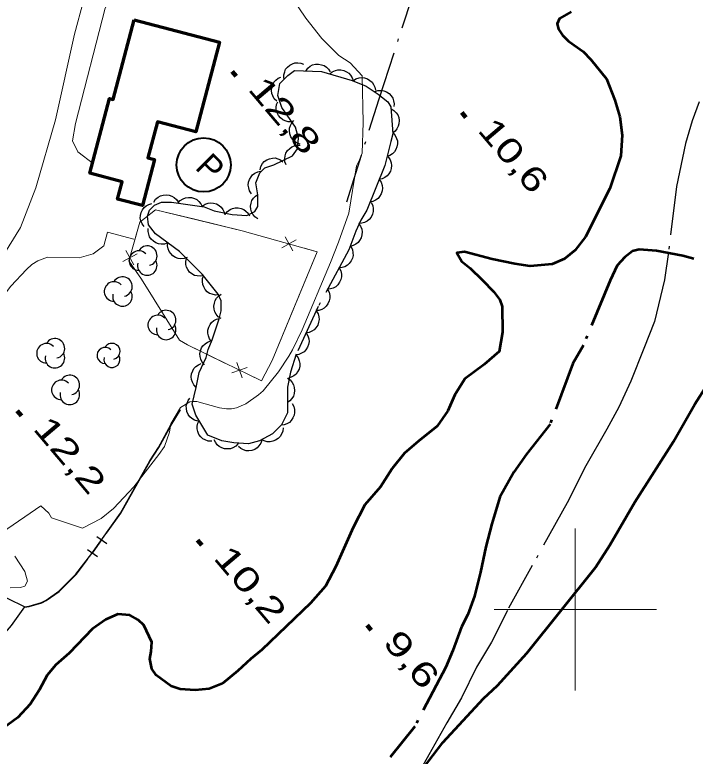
# Model space of a CAD drawing. Extents: x 386081 to 389416, y 5130568 to 5134082.
# Drawn here: x 387530.9 to 387614.8, y 5132781.9 to 5132873.4 of the extents above; entities that cross this region are included whole.
import ezdxf

# ---------------------------------------------------------------- set-up
doc = ezdxf.new("R2010")
doc.units = 0
doc.header["$LTSCALE"] = 1.2
doc.linetypes.add('DASH_DOUBLE_DOT', pattern=[9.2, 5, -1.2, 0.3, -1.2, 0.3, -1.2])
doc.linetypes.add('DOT_DASHED', pattern=[7.7, 5, -1.2, 0.3, -1.2])
for name, color, linetype, lineweight in [('1', 7, 'Continuous', 53), ('19', 7, 'Continuous', 13), ('2', 7, 'Continuous', 13), ('3', 7, 'Continuous', 140), ('31', 7, 'Continuous', 70), ('37', 7, 'Continuous', 13), ('38', 7, 'Continuous', 40), ('4', 7, 'DASH_DOUBLE_DOT', 53), ('41', 7, 'DOT_DASHED', 25), ('44', 7, 'Continuous', 25), ('61', 7, 'Continuous', 13)]:
    doc.layers.add(name, color=color, linetype=linetype, lineweight=lineweight)

msp = doc.modelspace()

# ---------------------------------------------------------------- linework, layer by layer
at = {"layer": '1'}
for points in [[(387599.48, 5132873.75), (387598.07, 5132872.95), (387597.76, 5132872.27), (387597.94, 5132871.6), (387598.43, 5132870.86), (387599.17, 5132870.13), (387600.95, 5132868.85), (387601.93, 5132867.88), (387603.83, 5132865.49), (387604.87, 5132862.86), (387605.49, 5132860.78), (387605.79, 5132858.52), (387605.61, 5132856), (387604.26, 5132851.95), (387601.26, 5132846), (387599.97, 5132844.34), (387598.68, 5132843.29), (387597.15, 5132842.61), (387594.45, 5132842.36), (387592.55, 5132842.65), (387589.73, 5132843.25), (387586.35, 5132844.16), (387585.37, 5132844.03), (387585.99, 5132842.93), (387587.03, 5132842.14), (387588.5, 5132840.68), (387589.97, 5132839.21), (387590.71, 5132838.23), (387590.96, 5132837.38), (387591.02, 5132834.25), (387590.59, 5132831.86), (387588.75, 5132830.26), (387586.36, 5132828.47), (387585.13, 5132826.51), (387584.27, 5132824.54), (387582.98, 5132822.64), (387580.65, 5132820.79), (387578.93, 5132819.31), (387577.4, 5132817.4), (387575.99, 5132815.13), (387574.03, 5132812.92), (387572.62, 5132810.15), (387570.47, 5132805.3), (387569.18, 5132802.91), (387567.34, 5132800.81), (387561.33, 5132795.02), (387559.98, 5132793.91), (387558.38, 5132792.44), (387556.48, 5132790.9), (387554.83, 5132790.21), (387553.11, 5132790.08), (387551.27, 5132790.2), (387550.16, 5132790.56), (387548.32, 5132791.9), (387547.77, 5132792.69), (387547.52, 5132793.92), (387547.71, 5132794.84), (387547.77, 5132796), (387546.78, 5132798.08), (387546.11, 5132798.75), (387545.07, 5132799.3), (387543.59, 5132799.42), (387542.12, 5132798.8), (387540.46, 5132797.62), (387537.58, 5132794.61), (387535.92, 5132793.19), (387534.88, 5132791.9), (387533.89, 5132790.05), (387532.79, 5132788.33), (387531.25, 5132786.67), (387526.9, 5132783.52)], [(387581.27, 5132780.47), (387583.66, 5132783.61), (387588.69, 5132789.03), (387590.41, 5132790.63), (387594.02, 5132794.63), (387602.49, 5132805.2), (387604.26, 5132807.97), (387607.33, 5132813.25), (387612.11, 5132820.74), (387614.75, 5132825.35), (387616.28, 5132827.75)]]:
    msp.add_lwpolyline(points, dxfattribs=at)
at = {"layer": '19'}
for points in [[(387551.99, 5132883), (387547.36, 5132881.32), (387545.6, 5132879.97), (387543.93, 5132877.74), (387542.04, 5132874.22), (387538.36, 5132859.97), (387538, 5132857.84), (387538.64, 5132856.47), (387540.58, 5132855)], [(387510.26, 5132869.32), (387519.34, 5132865.59), (387522.64, 5132870.83), (387525.46, 5132875.69), (387527.42, 5132877.94), (387528.59, 5132878.55), (387530.76, 5132879.01), (387535.16, 5132879.47), (387537.71, 5132879.05), (387538.78, 5132878.36), (387539.66, 5132877.04), (387539.37, 5132875.13), (387538.25, 5132870.99), (387535.91, 5132860.41), (387533.49, 5132852.04), (387531.59, 5132847.16), (387528.74, 5132842.61), (387525.14, 5132837.88), (387523.49, 5132835.57)], [(387545.55, 5132845.7), (387542.33, 5132846.55), (387541.86, 5132844.88), (387540.56, 5132843.91), (387538.83, 5132843.41), (387534.92, 5132843.49), (387533.7, 5132843.05), (387532.99, 5132842.59), (387532.32, 5132841.98), (387530.38, 5132839.89), (387528.6, 5132837.55), (387525.63, 5132834.02)]]:
    msp.add_lwpolyline(points, dxfattribs=at)
at = {"layer": '2'}
for points in [[(387565.06, 5132875.55), (387566.75, 5132872.98), (387568.76, 5132870.48), (387570.83, 5132868.38), (387572.22, 5132867.45), (387573.72, 5132865.87), (387573.82, 5132860.09), (387573.71, 5132856.33), (387573.4, 5132855.51), (387573, 5132854.75), (387572.06, 5132848.93), (387570.81, 5132845.32), (387569.83, 5132842.84), (387566.33, 5132834.53), (387565.11, 5132832.05), (387564.67, 5132831.25), (387563.39, 5132829.32), (387561.5, 5132826.99), (387560.94, 5132826.48), (387559.36, 5132825.38), (387558.21, 5132824.9), (387557.6, 5132824.79), (387556.97, 5132824.78), (387556.14, 5132824.91), (387553.33, 5132825.67), (387552.8, 5132825.69), (387552.45, 5132825.63), (387551.32, 5132824.92), (387550.12, 5132822.93), (387549.95, 5132821.91), (387549.33, 5132820.12), (387548.65, 5132819.13), (387545.55, 5132815.16), (387543.06, 5132812.48), (387541.51, 5132811.26), (387539.24, 5132810.05), (387535.4, 5132811.32), (387535.07, 5132811.92), (387534.07, 5132812.82), (387529.38, 5132809.54)], [(387530.87, 5132806.59), (387532.11, 5132804.72), (387532.46, 5132803.49), (387532.1, 5132802.91), (387531.58, 5132802.74), (387530.29, 5132802.69)]]:
    msp.add_lwpolyline(points, dxfattribs=at)
at = {"layer": '3'}
for p, q in [((387557.68, 5132866.41), (387558.19, 5132865.8)), ((387586.01, 5132861.32), (387586.52, 5132860.71)), ((387531.18, 5132824.51), (387531.69, 5132823.9)), ((387553.43, 5132808.55), (387553.94, 5132807.94)), ((387574.32, 5132798.09), (387574.83, 5132797.48))]:
    msp.add_line(p, q, dxfattribs=at)
at = {"layer": '31'}
msp.add_lwpolyline([(387545.6, 5132872.77), (387556.12, 5132870.01), (387553.22, 5132858.94), (387548.46, 5132860.19), (387547.29, 5132855.75), (387548.12, 5132855.53), (387546.63, 5132849.85), (387543.55, 5132850.65), (387544.11, 5132852.79), (387540.14, 5132853.83), (387542.56, 5132863.08), (387543.03, 5132862.95)], close=True, dxfattribs=at)
at = {"layer": '37'}
for p, q in [((387565.18, 5132844.26), (387564.2, 5132846.01)), ((387563.82, 5132844.64), (387565.56, 5132845.63)), ((387545.56, 5132842.54), (387544.58, 5132844.29)), ((387545.95, 5132843.9), (387544.2, 5132842.93)), ((387558.25, 5132830.5), (387558.91, 5132828.61)), ((387559.53, 5132829.88), (387557.64, 5132829.22))]:
    msp.add_line(p, q, dxfattribs=at)
at = {"layer": '37', "lineweight": 25}
for p, q in [((387540.46, 5132806.98), (387541.62, 5132808.61)), ((387541.01, 5132809.04), (387542.23, 5132808.17)), ((387539.85, 5132807.42), (387541.07, 5132806.55))]:
    msp.add_line(p, q, dxfattribs=at)
at = {"layer": '37'}
msp.add_lwpolyline([(387551.21, 5132833.26), (387546.49, 5132840.76), (387544.96, 5132843.02), (387546.31, 5132847.79), (387548.21, 5132849.33), (387558.92, 5132846.75), (387568.17, 5132844.16), (387562.6, 5132830.74), (387561.31, 5132828.23), (387552.19, 5132832.65)], close=True, dxfattribs=at)
for points in [[(387545.62, 5132845.34), (387546.31, 5132847.79), (387548.21, 5132849.33), (387553.08, 5132848.16)], [(387553.08, 5132848.16), (387558.92, 5132846.75), (387562.76, 5132845.67)], [(387566.61, 5132844.6), (387568.17, 5132844.16), (387564.96, 5132836.42)], [(387551.21, 5132833.26), (387546.49, 5132840.76), (387545.85, 5132841.7)], [(387564.96, 5132836.42), (387562.6, 5132830.74), (387561.31, 5132828.23), (387560.38, 5132828.68)], [(387556.78, 5132830.42), (387552.19, 5132832.65), (387551.21, 5132833.26)]]:
    msp.add_lwpolyline(points, dxfattribs=at)
at = {"layer": '37', "lineweight": 25}
for points in [[(387532.09, 5132800.36), (387532.64, 5132800.42), (387534.18, 5132800.86), (387534.73, 5132801.16), (387536.32, 5132802.27), (387538.41, 5132804.36), (387540.37, 5132806.94), (387543.93, 5132811.92), (387547.55, 5132818.36), (387548.59, 5132820.02), (387550.12, 5132822.78), (387551.28, 5132824.68)], [(387547.38, 5132817.97), (387547.59, 5132818.34), (387548.63, 5132820), (387550.16, 5132822.76), (387551.32, 5132824.66)], [(387542.2, 5132809.42), (387543.97, 5132811.9), (387547.38, 5132817.97)], [(387532.09, 5132800.31), (387532.65, 5132800.37), (387534.2, 5132800.82), (387534.75, 5132801.12), (387536.35, 5132802.23), (387538.44, 5132804.33), (387539.86, 5132806.18)]]:
    msp.add_lwpolyline(points, dxfattribs=at)
at = {"layer": '38'}
msp.add_circle((387554.17, 5132854.87), 3.337, dxfattribs=at)
at = {"layer": '4'}
msp.add_lwpolyline([(387621.67, 5132841.73), (387614.61, 5132843.29), (387613.27, 5132843.66), (387610.01, 5132844.25), (387607.86, 5132844.43), (387607.07, 5132844.24), (387606.09, 5132843.5), (387605.17, 5132842.46), (387604.31, 5132840.61), (387600.99, 5132832.63), (387599.71, 5132830.36), (387596.88, 5132822.87), (387593.99, 5132819.17), (387592.4, 5132816.96), (387590.68, 5132813.88), (387589.7, 5132810.57), (387588.96, 5132807.74), (387588.29, 5132804.61), (387587.55, 5132801.67), (387586.75, 5132799.39), (387585.96, 5132797.86), (387584.91, 5132794.97), (387584.05, 5132792.88), (387580.19, 5132785.57), (387577.18, 5132781.81)], dxfattribs=at)
at = {"layer": '41'}
for points in [[(387571.83, 5132850.33), (387575.8, 5132863), (387580.42, 5132877.24)], [(387615.29, 5132862.64), (387614.43, 5132860.31), (387613.58, 5132857.49), (387612.47, 5132852.21), (387611.49, 5132844.12), (387611, 5132840.69), (387609.78, 5132835.54), (387608.43, 5132832.22), (387606.83, 5132828.17), (387605.36, 5132824.98), (387603.89, 5132822.27), (387601.31, 5132817.73), (387598.98, 5132813.18), (387594.69, 5132805.44), (387591.62, 5132799.91), (387589.66, 5132795.98), (387587.82, 5132792.91), (387585.98, 5132789.1), (387584.14, 5132786.03), (387581.93, 5132782.1), (387580.34, 5132779.27)], [(387532.09, 5132800.36), (387530.07, 5132801.33), (387523.69, 5132803.99), (387517.93, 5132806.29), (387510.82, 5132807.73), (387502.11, 5132810.5), (387494.26, 5132813.65), (387487.26, 5132817.42), (387480.39, 5132821.06), (387475.11, 5132824.34), (387470.69, 5132828), (387464.06, 5132834.34), (387459.52, 5132840.81), (387457.31, 5132844.97)], [(387532.09, 5132800.36), (387530.44, 5132798.02), (387522.93, 5132789.4), (387517.59, 5132783.83), (387505.89, 5132770.76), (387501.31, 5132765.57), (387495.99, 5132759.88), (387493.28, 5132756.92), (387490.7, 5132754.09), (387488.12, 5132751.5), (387483.82, 5132747.18), (387480.99, 5132744.35), (387478.17, 5132741.51), (387472.96, 5132737.4), (387462.01, 5132728.88), (387456.35, 5132724.92), (387443.38, 5132716.71)]]:
    msp.add_lwpolyline(points, dxfattribs=at)
at = {"layer": '44'}
for points in [[(387564.07, 5132865.54), (387564.05, 5132865.96), (387564.16, 5132866.35), (387564.28, 5132866.66), (387564.5, 5132866.93), (387564.78, 5132867.17), (387565.13, 5132867.34), (387565.43, 5132867.46), (387565.78, 5132867.47), (387566.15, 5132867.43), (387566.49, 5132867.31)], [(387566.75, 5132866.45), (387567, 5132866.79), (387567.32, 5132867.04), (387567.61, 5132867.2), (387567.95, 5132867.28), (387568.32, 5132867.3), (387568.7, 5132867.22), (387569.01, 5132867.12), (387569.3, 5132866.92), (387569.56, 5132866.66), (387569.75, 5132866.35)], [(387569.71, 5132866.1), (387570.03, 5132866.37), (387570.41, 5132866.52), (387570.72, 5132866.61), (387571.08, 5132866.6), (387571.44, 5132866.53), (387571.78, 5132866.37), (387572.06, 5132866.2), (387572.29, 5132865.93), (387572.48, 5132865.61), (387572.59, 5132865.27)], [(387563.18, 5132862.74), (387562.88, 5132863.03), (387562.68, 5132863.39), (387562.56, 5132863.69), (387562.53, 5132864.04), (387562.56, 5132864.41), (387562.68, 5132864.77), (387562.82, 5132865.07), (387563.06, 5132865.33), (387563.36, 5132865.55), (387563.69, 5132865.7)], [(387572.59, 5132865.26), (387572.94, 5132865.49), (387573.33, 5132865.6), (387573.66, 5132865.65), (387574.01, 5132865.6), (387574.36, 5132865.49), (387574.68, 5132865.28), (387574.94, 5132865.08), (387575.13, 5132864.78), (387575.28, 5132864.45), (387575.36, 5132864.09)], [(387575.27, 5132863.92), (387575.66, 5132864.04), (387576.07, 5132864.05), (387576.4, 5132864.01), (387576.72, 5132863.87), (387577.03, 5132863.67), (387577.29, 5132863.38), (387577.48, 5132863.12), (387577.59, 5132862.79), (387577.65, 5132862.42), (387577.62, 5132862.06)], [(387565.03, 5132860.2), (387564.61, 5132860.2), (387564.22, 5132860.31), (387563.92, 5132860.44), (387563.65, 5132860.66), (387563.41, 5132860.95), (387563.24, 5132861.29), (387563.13, 5132861.6), (387563.12, 5132861.95), (387563.17, 5132862.32), (387563.3, 5132862.66)], [(387577.27, 5132861.81), (387577.64, 5132861.6), (387577.91, 5132861.3), (387578.1, 5132861.03), (387578.22, 5132860.7), (387578.28, 5132860.33), (387578.24, 5132859.95), (387578.17, 5132859.63), (387578, 5132859.33), (387577.77, 5132859.04), (387577.48, 5132858.82)], [(387566.07, 5132857.43), (387565.68, 5132857.57), (387565.35, 5132857.81), (387565.11, 5132858.03), (387564.93, 5132858.34), (387564.81, 5132858.69), (387564.77, 5132859.07), (387564.77, 5132859.39), (387564.88, 5132859.73), (387565.06, 5132860.06), (387565.29, 5132860.33)], [(387577.52, 5132858.81), (387577.8, 5132858.5), (387577.97, 5132858.13), (387578.07, 5132857.82), (387578.07, 5132857.46), (387578.01, 5132857.1), (387577.86, 5132856.75), (387577.7, 5132856.47), (387577.44, 5132856.23), (387577.13, 5132856.03), (387576.79, 5132855.9)], [(387564.34, 5132854.86), (387564.19, 5132855.26), (387564.17, 5132855.66), (387564.2, 5132855.99), (387564.32, 5132856.32), (387564.51, 5132856.64), (387564.78, 5132856.91), (387565.04, 5132857.11), (387565.37, 5132857.24), (387565.73, 5132857.31), (387566.09, 5132857.3)], [(387561.12, 5132854.28), (387561.22, 5132854.69), (387561.44, 5132855.03), (387561.65, 5132855.29), (387561.94, 5132855.48), (387562.28, 5132855.63), (387562.66, 5132855.7), (387562.98, 5132855.72), (387563.32, 5132855.63), (387563.66, 5132855.48), (387563.95, 5132855.26)], [(387576.93, 5132855.85), (387577.17, 5132855.51), (387577.29, 5132855.12), (387577.34, 5132854.79), (387577.3, 5132854.44), (387577.19, 5132854.09), (387576.99, 5132853.76), (387576.79, 5132853.51), (387576.5, 5132853.31), (387576.17, 5132853.15), (387575.81, 5132853.07)], [(387560.08, 5132851.31), (387559.84, 5132851.66), (387559.72, 5132852.04), (387559.67, 5132852.37), (387559.71, 5132852.72), (387559.81, 5132853.07), (387560.01, 5132853.4), (387560.21, 5132853.66), (387560.5, 5132853.86), (387560.84, 5132854.02), (387561.19, 5132854.1)], [(387575.81, 5132853.07), (387576.05, 5132852.73), (387576.17, 5132852.34), (387576.22, 5132852.01), (387576.18, 5132851.66), (387576.07, 5132851.31), (387575.87, 5132850.98), (387575.67, 5132850.72), (387575.38, 5132850.52), (387575.04, 5132850.37), (387574.69, 5132850.29)], [(387548.02, 5132850.27), (387548.25, 5132850.62), (387548.56, 5132850.88), (387548.84, 5132851.05), (387549.18, 5132851.15), (387549.55, 5132851.18), (387549.93, 5132851.12), (387550.24, 5132851.03), (387550.54, 5132850.84), (387550.81, 5132850.59), (387551.02, 5132850.3)], [(387551.01, 5132850.17), (387551.29, 5132850.48), (387551.64, 5132850.68), (387551.94, 5132850.81), (387552.29, 5132850.85), (387552.66, 5132850.83), (387553.03, 5132850.71), (387553.33, 5132850.58), (387553.59, 5132850.34), (387553.82, 5132850.05), (387553.98, 5132849.73)], [(387560.85, 5132848.23), (387560.5, 5132848.46), (387560.25, 5132848.78), (387560.08, 5132849.06), (387559.99, 5132849.4), (387559.95, 5132849.77), (387560.02, 5132850.15), (387560.11, 5132850.46), (387560.3, 5132850.75), (387560.55, 5132851.03), (387560.85, 5132851.23)], [(387546.84, 5132847.25), (387546.58, 5132847.58), (387546.43, 5132847.96), (387546.36, 5132848.28), (387546.38, 5132848.63), (387546.46, 5132848.99), (387546.64, 5132849.33), (387546.82, 5132849.6), (387547.09, 5132849.82), (387547.42, 5132850), (387547.76, 5132850.1)], [(387553.99, 5132849.79), (387554.34, 5132850.02), (387554.72, 5132850.15), (387555.05, 5132850.2), (387555.4, 5132850.16), (387555.75, 5132850.06), (387556.08, 5132849.86), (387556.34, 5132849.66), (387556.54, 5132849.37), (387556.7, 5132849.04), (387556.78, 5132848.69)], [(387574.84, 5132850.22), (387575.02, 5132849.84), (387575.08, 5132849.44), (387575.08, 5132849.11), (387574.98, 5132848.77), (387574.82, 5132848.43), (387574.58, 5132848.14), (387574.34, 5132847.92), (387574.02, 5132847.76), (387573.67, 5132847.66), (387573.31, 5132847.64)], [(387556.83, 5132848.78), (387557.09, 5132849.11), (387557.42, 5132849.35), (387557.71, 5132849.5), (387558.06, 5132849.57), (387558.43, 5132849.58), (387558.8, 5132849.49), (387559.11, 5132849.38), (387559.39, 5132849.17), (387559.64, 5132848.9), (387559.83, 5132848.59)], [(387549.74, 5132845.24), (387549.35, 5132845.1), (387548.94, 5132845.09), (387548.61, 5132845.12), (387548.29, 5132845.25), (387547.97, 5132845.44), (387547.71, 5132845.72), (387547.51, 5132845.98), (387547.39, 5132846.31), (387547.32, 5132846.67), (387547.34, 5132847.03)], [(387573.28, 5132847.64), (387573.53, 5132847.3), (387573.66, 5132846.92), (387573.72, 5132846.6), (387573.69, 5132846.25), (387573.59, 5132845.89), (387573.4, 5132845.56), (387573.21, 5132845.29), (387572.93, 5132845.08), (387572.6, 5132844.91), (387572.25, 5132844.82)], [(387552.15, 5132843.45), (387551.75, 5132843.31), (387551.35, 5132843.29), (387551.02, 5132843.33), (387550.69, 5132843.46), (387550.38, 5132843.65), (387550.11, 5132843.93), (387549.91, 5132844.19), (387549.79, 5132844.52), (387549.73, 5132844.88), (387549.74, 5132845.24)], [(387572.32, 5132844.8), (387572.51, 5132844.43), (387572.58, 5132844.03), (387572.6, 5132843.7), (387572.52, 5132843.35), (387572.37, 5132843.02), (387572.13, 5132842.71), (387571.9, 5132842.48), (387571.59, 5132842.31), (387571.24, 5132842.2), (387570.88, 5132842.16)], [(387554.17, 5132841.21), (387553.76, 5132841.12), (387553.35, 5132841.17), (387553.03, 5132841.24), (387552.73, 5132841.42), (387552.44, 5132841.65), (387552.22, 5132841.97), (387552.06, 5132842.25), (387551.99, 5132842.6), (387551.97, 5132842.97), (387552.04, 5132843.32)], [(387570.88, 5132842.16), (387571.08, 5132841.79), (387571.15, 5132841.39), (387571.17, 5132841.06), (387571.08, 5132840.72), (387570.93, 5132840.38), (387570.7, 5132840.08), (387570.47, 5132839.84), (387570.16, 5132839.68), (387569.81, 5132839.56), (387569.45, 5132839.52)], [(387556.02, 5132838.85), (387555.61, 5132838.81), (387555.21, 5132838.9), (387554.9, 5132839.01), (387554.62, 5132839.22), (387554.36, 5132839.49), (387554.18, 5132839.82), (387554.05, 5132840.12), (387554.01, 5132840.47), (387554.04, 5132840.84), (387554.15, 5132841.19)], [(387556.32, 5132835.9), (387555.97, 5132836.13), (387555.72, 5132836.45), (387555.55, 5132836.73), (387555.46, 5132837.07), (387555.42, 5132837.44), (387555.49, 5132837.82), (387555.58, 5132838.13), (387555.77, 5132838.43), (387556.02, 5132838.7), (387556.32, 5132838.9)], [(387569.45, 5132839.52), (387569.64, 5132839.15), (387569.72, 5132838.75), (387569.73, 5132838.42), (387569.65, 5132838.08), (387569.5, 5132837.74), (387569.27, 5132837.44), (387569.04, 5132837.21), (387568.73, 5132837.04), (387568.38, 5132836.92), (387568.02, 5132836.89)], [(387568.05, 5132836.87), (387568.27, 5132836.51), (387568.37, 5132836.12), (387568.41, 5132835.79), (387568.35, 5132835.45), (387568.23, 5132835.1), (387568.01, 5132834.78), (387567.8, 5132834.53), (387567.5, 5132834.35), (387567.16, 5132834.2), (387566.8, 5132834.14)], [(387555.15, 5132833.08), (387554.89, 5132833.41), (387554.75, 5132833.79), (387554.68, 5132834.12), (387554.7, 5132834.47), (387554.79, 5132834.83), (387554.97, 5132835.16), (387555.15, 5132835.43), (387555.43, 5132835.65), (387555.75, 5132835.83), (387556.1, 5132835.93)], [(387566.8, 5132834.14), (387567.02, 5132833.79), (387567.12, 5132833.39), (387567.16, 5132833.07), (387567.1, 5132832.72), (387566.97, 5132832.37), (387566.76, 5132832.05), (387566.55, 5132831.81), (387566.25, 5132831.62), (387565.91, 5132831.48), (387565.55, 5132831.42)], [(387554.27, 5132830.22), (387553.99, 5132830.53), (387553.82, 5132830.9), (387553.72, 5132831.21), (387553.71, 5132831.56), (387553.77, 5132831.93), (387553.92, 5132832.28), (387554.08, 5132832.56), (387554.34, 5132832.8), (387554.65, 5132833.01), (387554.99, 5132833.13)], [(387565.56, 5132831.41), (387565.82, 5132831.08), (387565.96, 5132830.7), (387566.04, 5132830.38), (387566.01, 5132830.03), (387565.93, 5132829.67), (387565.75, 5132829.33), (387565.57, 5132829.06), (387565.29, 5132828.84), (387564.97, 5132828.66), (387564.62, 5132828.56)], [(387553.26, 5132827.42), (387552.97, 5132827.72), (387552.78, 5132828.08), (387552.67, 5132828.39), (387552.64, 5132828.74), (387552.69, 5132829.11), (387552.82, 5132829.46), (387552.97, 5132829.75), (387553.22, 5132830), (387553.52, 5132830.22), (387553.85, 5132830.36)], [(387564.49, 5132828.56), (387564.84, 5132828.33), (387565.09, 5132828.01), (387565.26, 5132827.73), (387565.35, 5132827.39), (387565.39, 5132827.02), (387565.32, 5132826.65), (387565.23, 5132826.33), (387565.04, 5132826.04), (387564.79, 5132825.77), (387564.49, 5132825.56)], [(387553.47, 5132823.27), (387553.06, 5132823.38), (387552.72, 5132823.59), (387552.46, 5132823.8), (387552.27, 5132824.09), (387552.11, 5132824.43), (387552.05, 5132824.81), (387552.03, 5132825.13), (387552.12, 5132825.48), (387552.27, 5132825.82), (387552.48, 5132826.1)], [(387565.07, 5132825.43), (387565.27, 5132825.06), (387565.36, 5132824.67), (387565.39, 5132824.34), (387565.32, 5132823.99), (387565.18, 5132823.65), (387564.96, 5132823.34), (387564.74, 5132823.1), (387564.43, 5132822.92), (387564.09, 5132822.79), (387563.73, 5132822.74)], [(387555.16, 5132820.77), (387554.74, 5132820.79), (387554.36, 5132820.93), (387554.06, 5132821.08), (387553.81, 5132821.33), (387553.59, 5132821.62), (387553.45, 5132821.98), (387553.37, 5132822.3), (387553.38, 5132822.65), (387553.46, 5132823.01), (387553.61, 5132823.34)], [(387563.96, 5132822.42), (387563.92, 5132822), (387563.77, 5132821.63), (387563.61, 5132821.34), (387563.35, 5132821.1), (387563.04, 5132820.89), (387562.68, 5132820.77), (387562.36, 5132820.69), (387562.01, 5132820.72), (387561.65, 5132820.81), (387561.33, 5132820.98)], [(387558.42, 5132820.48), (387558.13, 5132820.18), (387557.78, 5132819.98), (387557.47, 5132819.85), (387557.12, 5132819.82), (387556.75, 5132819.84), (387556.39, 5132819.97), (387556.09, 5132820.11), (387555.83, 5132820.35), (387555.61, 5132820.64), (387555.45, 5132820.96)], [(387561.36, 5132820.91), (387561.22, 5132820.52), (387560.99, 5132820.19), (387560.76, 5132819.95), (387560.46, 5132819.77), (387560.11, 5132819.64), (387559.73, 5132819.6), (387559.4, 5132819.6), (387559.07, 5132819.71), (387558.74, 5132819.88), (387558.47, 5132820.12)]]:
    msp.add_lwpolyline(points, dxfattribs=at)
at = {"layer": '44', "linetype": 'DOT_DASHED'}
msp.add_lwpolyline([(387553.26, 5132827.42), (387553.63, 5132829.26), (387554.49, 5132831.1), (387554.73, 5132832.08), (387555.22, 5132833.3), (387556.08, 5132835.87), (387556.32, 5132836.85), (387556.32, 5132838.08), (387555.96, 5132838.93), (387554, 5132841.37), (387551.18, 5132844.17), (387548.24, 5132846.36), (387547.38, 5132847.46), (387547.26, 5132848.56), (387547.5, 5132849.3), (387548.11, 5132849.91), (387548.97, 5132850.28), (387550.2, 5132850.29), (387554.24, 5132849.69), (387555.46, 5132849.21), (387557.67, 5132848.73), (387559.51, 5132848.61), (387560.49, 5132849.11), (387560.85, 5132849.72), (387560.85, 5132851.19), (387560.61, 5132852.65), (387561.1, 5132853.88), (387561.71, 5132854.49), (387562.81, 5132854.87), (387565.14, 5132855.98), (387565.75, 5132856.83), (387565.87, 5132858.18), (387565.51, 5132859.52), (387563.79, 5132861.96), (387563.3, 5132863.43), (387563.55, 5132864.9), (387564.53, 5132865.88), (387565.38, 5132866.5), (387568.69, 5132866.39), (387572.49, 5132865.3), (387574.2, 5132864.58), (387575.67, 5132863.6), (387576.9, 5132862.63), (387577.26, 5132862.02), (387577.49, 5132858.72), (387577.25, 5132857.74), (387576.51, 5132854.8), (387574.29, 5132849.29), (387573.56, 5132848.06), (387572.94, 5132846.71), (387572.09, 5132844.38), (387568.29, 5132837.39), (387565.59, 5132831.5), (387564.86, 5132829.29), (387564.49, 5132827.46), (387564.49, 5132824.27), (387563.76, 5132822.8), (387562.65, 5132821.7), (387561.06, 5132820.83), (387559.71, 5132820.46), (387557.87, 5132820.57), (387556.4, 5132820.81), (387554.69, 5132821.54), (387553.22, 5132823.98), (387552.75, 5132825.33)], close=True, dxfattribs=at)
at = {"layer": '44'}
for centre, radius, start, end in [((387546.176, 5132843.057), 1.208, 44.11537, 269.80396), ((387547.215, 5132843.662), 1.208, 282.26917, 149.72626), ((387547.215, 5132842.453), 1.208, 166.93686, 29.62122), ((387544.155, 5132839.852), 1.208, 282.26917, 149.72626), ((387543.116, 5132839.247), 1.208, 44.11537, 269.80396), ((387544.155, 5132838.643), 1.208, 166.93686, 29.62122), ((387549.545, 5132835.722), 1.208, 282.26917, 149.72626), ((387548.506, 5132835.117), 1.208, 44.11537, 269.80396), ((387549.545, 5132834.513), 1.208, 166.93686, 29.62122), ((387535.825, 5132832.232), 1.208, 282.26917, 149.72626), ((387534.786, 5132831.627), 1.208, 44.11537, 269.80396), ((387542.01, 5132831.363), 0.994, 44.11537, 269.80396), ((387542.865, 5132831.86), 0.994, 282.26917, 149.72626), ((387535.825, 5132831.023), 1.208, 166.93686, 29.62122), ((387542.865, 5132830.866), 0.994, 166.93686, 29.62122), ((387537.665, 5132827.712), 1.208, 282.26917, 149.72626), ((387536.626, 5132827.107), 1.208, 44.11537, 269.80396), ((387537.665, 5132826.503), 1.208, 166.93686, 29.62122)]:
    msp.add_arc(centre, radius, start, end, dxfattribs=at)
at = {"layer": '61'}
for p, q in [((387600, 5132790), (387600, 5132810)), ((387590, 5132800), (387610, 5132800))]:
    msp.add_line(p, q, dxfattribs=at)

# ---------------------------------------------------------------- texts
at = {"layer": '3'}
for s, width, p in [('12,8   ', 1.4, (387559.51, 5132864.19)), ('10,6   ', 1.35, (387587.84, 5132859.1)), ('12,2   ', 1.4, (387533.01, 5132822.29)), ('10,2   ', 1.4, (387555.26, 5132806.33)), ('9,6    ', 1.4, (387576.15, 5132795.87))]:
    msp.add_text(s, height=3, rotation=310.294, dxfattribs=dict(at, width=width)).set_placement(p)
at = {"layer": '38'}
msp.add_text('P', height=3, rotation=315.231, dxfattribs=at).set_placement((387552.99, 5132854.45))

doc.saveas('drawing.dxf')
